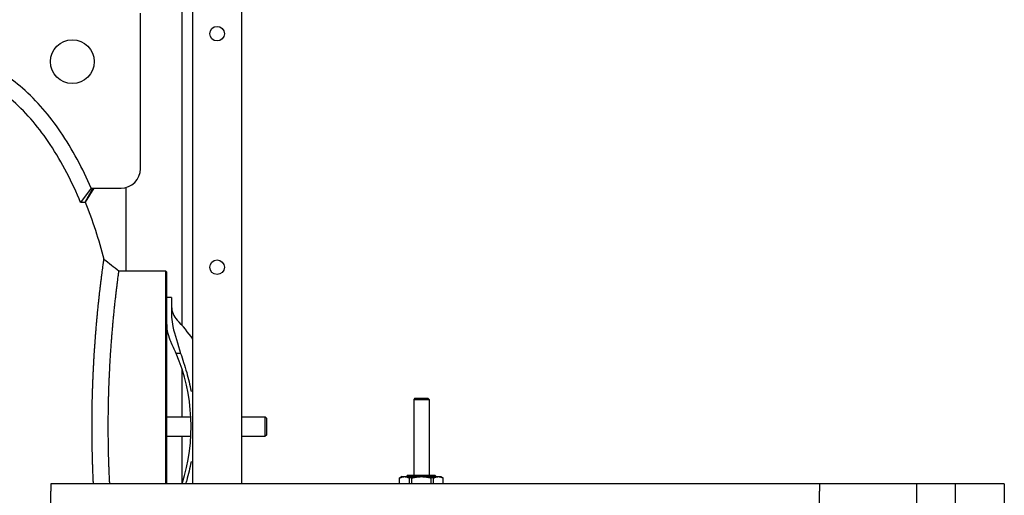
# Model space of a CAD drawing. Header units: inches. Extents: x 18 to 846, y -67 to 561.
# Tile 531 of 656: x 543 to 594, y 229 to 254. Entities that reach past the tile are written whole.
import ezdxf

# ---------------------------------------------------------------- set-up
doc = ezdxf.new("R2010")
doc.units = ezdxf.units.IN
doc.header["$LTSCALE"] = 24
doc.header["$MEASUREMENT"] = 0
doc.layers.add('Visible (ANSI)', color=7, linetype='Continuous', lineweight=30)

msp = doc.modelspace()

# ---------------------------------------------------------------- linework, layer by layer
at = {"layer": 'Visible (ANSI)'}
for p, q in [((551.49043, 271.29286), (551.49043, 237.93797)), ((552.05343, 229.79286), (552.05343, 256.9822)), ((554.55343, 256.9822), (554.55343, 229.79286)), ((549.36358, 245.98036), (549.36358, 253.98036)), ((546.83105, 244.98036), (546.28724, 244.23631)), ((546.9194, 244.98036), (546.50704, 244.23631)), ((546.96399, 244.98036), (546.52391, 244.26266)), ((546.83105, 244.98036), (548.36358, 244.98036)), ((548.61543, 245.0126), (548.61543, 240.73037)), ((546.50704, 244.23631), (546.28724, 244.23631)), ((548.25678, 240.73037), (550.64978, 240.73037)), ((550.64978, 240.73037), (550.71228, 240.66787)), ((550.64978, 240.73036), (550.64978, 232.73036)), ((550.71228, 232.73036), (550.71228, 240.66786)), ((550.96228, 239.35536), (550.71228, 239.35536)), ((550.96228, 239.35536), (550.96228, 239.05486)), ((550.96228, 239.05486), (550.96228, 238.43384)), ((551.42534, 236.49178), (551.19902, 236.49178)), ((551.49043, 235.71097), (551.49043, 233.23036)), ((563.47173, 234.19036), (563.40923, 234.12786)), ((563.40923, 234.12786), (564.19663, 234.12786)), ((563.40923, 234.12786), (563.40923, 230.2343)), ((563.47173, 234.19036), (564.13413, 234.19036)), ((564.13413, 234.19036), (564.19663, 234.12786)), ((564.19663, 234.12786), (564.19663, 230.2343)), ((550.71228, 233.23036), (551.94931, 233.23036)), ((554.55343, 233.23036), (555.77478, 233.23036)), ((555.77478, 232.23036), (555.77478, 233.23036)), ((555.83728, 233.16786), (555.77478, 233.23036)), ((555.83728, 233.16786), (555.83728, 232.29286)), ((550.64978, 232.73036), (550.64978, 229.79295)), ((550.71228, 229.79294), (550.71228, 232.73036)), ((555.83728, 232.29286), (555.77478, 232.23036)), ((550.71228, 232.23036), (551.94931, 232.23036)), ((551.49043, 232.23036), (551.49043, 229.79286)), ((554.55343, 232.23036), (555.77478, 232.23036)), ((584.25843, 229.79286), (544.75843, 229.79286)), ((544.75843, 229.79286), (544.75843, 229.41786)), ((562.79899, 230.15556), (562.68088, 230.08737)), ((562.68294, 230.08737), (562.68088, 230.08737)), ((562.68088, 229.79286), (562.68088, 230.08737)), ((562.68294, 229.79286), (562.68294, 230.08737)), ((562.79899, 230.15556), (562.93349, 230.15556)), ((562.93349, 230.15556), (563.80293, 230.15556)), ((563.1174, 230.2343), (563.0549, 230.1718)), ((563.0549, 230.1718), (564.55096, 230.1718)), ((563.0549, 230.1718), (563.0549, 230.15556)), ((563.1174, 230.2343), (564.48846, 230.2343)), ((563.30183, 230.08737), (563.18404, 230.08737)), ((563.18404, 229.79286), (563.18404, 230.08737)), ((563.30183, 229.79286), (563.30183, 230.08737)), ((563.80293, 230.15556), (564.67236, 230.15556)), ((564.42181, 230.08737), (564.30403, 230.08737)), ((564.30403, 229.79286), (564.30403, 230.08737)), ((564.42181, 229.79286), (564.42181, 230.08737)), ((564.48846, 230.2343), (564.55096, 230.1718)), ((564.55096, 230.1718), (564.55096, 230.15556)), ((564.67236, 230.15556), (564.80687, 230.15556)), ((564.80687, 230.15556), (564.92498, 230.08737)), ((564.92498, 230.08737), (564.92291, 230.08737)), ((564.92291, 229.79286), (564.92291, 230.08737)), ((564.92498, 229.79286), (564.92498, 230.08737)), ((589.25843, 229.79286), (584.25843, 229.79286)), ((584.25843, 229.79286), (584.25843, 229.41786)), ((591.25843, 229.79286), (589.25843, 229.79286)), ((589.25843, 227.29286), (589.25843, 229.79286)), ((593.75843, 229.79286), (591.25843, 229.79286)), ((591.25843, 195.69819), (591.25843, 229.79286)), ((591.25843, 227.29286), (591.25843, 229.79286)), ((593.75843, 229.79286), (593.75843, 195.69819)), ((544.75843, 228.66786), (544.75843, 229.41786)), ((584.25843, 228.66786), (584.25843, 229.41786))]:
    msp.add_line(p, q, dxfattribs=at)
for centre, radius in [((553.30343, 252.91786), 0.375), ((553.30343, 252.91786), 0.375), ((545.86358, 251.48036), 1.125), ((553.30343, 240.91786), 0.375), ((553.30343, 240.91786), 0.375)]:
    msp.add_circle(centre, radius, dxfattribs=at)
for centre, radius, start, end in [((548.36358, 245.98036), 1, 270, 0), ((551.96228, 238.89985), 1, 180, 224.117595), ((552.71228, 237.98036), 2, 180, 206.784996), ((545.59978, 232.73036), 7.8625, 34.833605, 44.117595), ((542.31228, 232.73036), 9.65, 22.941059, 26.784996), ((542.31228, 232.73036), 9.65, 342.277681, 22.941059)]:
    msp.add_arc(centre, radius, start, end, dxfattribs=at)
for points, knots in [([(546.83105, 244.98036), (546.39285, 245.98659), (545.87023, 246.97353), (544.69568, 248.6959), (544.04841, 249.46548), (542.63101, 250.70151), (541.87779, 251.19023), (540.32837, 251.80037), (539.57517, 251.95198), (538.80343, 251.95198)], [-28.45601816, -28.45601816, -28.45601816, -28.45601816, -20.14905615, -20.14905615, -12.6577515, -12.6577515, -5.88066707, -5.88066707, 0, 0, 0, 0]), ([(546.28724, 244.23631), (545.85954, 245.27234), (545.34209, 246.29303), (544.18296, 248.0382), (543.54864, 248.80896), (542.2065, 249.97975), (541.52599, 250.42421), (540.14376, 250.96856), (539.48226, 251.10275), (538.80343, 251.10275)], [-27.16591741, -27.16591741, -27.16591741, -27.16591741, -18.68870187, -18.68870187, -11.29271074, -11.29271074, -5.17271661, -5.17271661, 0, 0, 0, 0]), ([(546.52296, 244.26503), (546.70933, 243.79985), (546.88407, 243.31795), (547.20495, 242.33747), (547.3517, 241.83964), (547.48635, 241.3299)], [0.895256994, 0.895256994, 0.895256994, 0.895256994, 0.991241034, 0.991241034, 1.084775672, 1.084775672, 1.084775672, 1.084775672]), ([(546.87408, 232.73036), (546.87408, 232.97517), (546.87561, 233.222), (546.8786, 233.46521), (546.87953, 233.54086), (546.8806, 233.61627), (546.88181, 233.69142), (546.88189, 233.69627), (546.88196, 233.70112), (546.88204, 233.70597), (546.88471, 233.86944), (546.88803, 234.03168), (546.89197, 234.19253), (546.89369, 234.26278), (546.89553, 234.33294), (546.89748, 234.40287), (546.89769, 234.41038), (546.8979, 234.41789), (546.89812, 234.4254), (546.90012, 234.49621), (546.90225, 234.56678), (546.90449, 234.63701), (546.90476, 234.64547), (546.90503, 234.65393), (546.9053, 234.66238), (546.90635, 234.69484), (546.90743, 234.72723), (546.90852, 234.75952), (546.91011, 234.80637), (546.91175, 234.85303), (546.91343, 234.89946), (546.91586, 234.96632), (546.91839, 235.03302), (546.92102, 235.09943), (546.92143, 235.10972), (546.92184, 235.11999), (546.92225, 235.13026), (546.9249, 235.19631), (546.92765, 235.26204), (546.93048, 235.32732), (546.93096, 235.33831), (546.93144, 235.34929), (546.93192, 235.36025), (546.9352, 235.43497), (546.9386, 235.50907), (546.94209, 235.58238), (546.94517, 235.64705), (546.94835, 235.71144), (546.95161, 235.77548), (546.95221, 235.78739), (546.95282, 235.79928), (546.95343, 235.81117), (546.95661, 235.87294), (546.95987, 235.93437), (546.96319, 235.9954), (546.96387, 236.00776), (546.96455, 236.02011), (546.96522, 236.03244), (546.96904, 236.10154), (546.97294, 236.17013), (546.97691, 236.23804), (546.98061, 236.30123), (546.98438, 236.36391), (546.98822, 236.42607), (546.98903, 236.43921), (546.98984, 236.45233), (546.99065, 236.46542), (546.99424, 236.52292), (546.99788, 236.57996), (547.00156, 236.63652), (547.00243, 236.64985), (547.0033, 236.66315), (547.00417, 236.67643), (547.00826, 236.73858), (547.01241, 236.80014), (547.01661, 236.8611), (547.02092, 236.9236), (547.02528, 236.98557), (547.02969, 237.04694), (547.03066, 237.06033), (547.03162, 237.07368), (547.03259, 237.08701), (547.03649, 237.14071), (547.04043, 237.19394), (547.04439, 237.24665), (547.0454, 237.26004), (547.04641, 237.27339), (547.04742, 237.28671), (547.05147, 237.34014), (547.05556, 237.39304), (547.05966, 237.44534), (547.06466, 237.50904), (547.06972, 237.57213), (547.0748, 237.63449), (547.07588, 237.64767), (547.07696, 237.66082), (547.07804, 237.67393), (547.08215, 237.72393), (547.08628, 237.77344), (547.09043, 237.8224), (547.09083, 237.82716), (547.09124, 237.83193), (547.09164, 237.83669), (547.09234, 237.84488), (547.09303, 237.85307), (547.09373, 237.86123), (547.09742, 237.90451), (547.10112, 237.94735), (547.10483, 237.9897), (547.11226, 238.07469), (547.11975, 238.15835), (547.12725, 238.24036), (547.12838, 238.25266), (547.1295, 238.26493), (547.13063, 238.27715), (547.13656, 238.34157), (547.1425, 238.40493), (547.14842, 238.46711), (547.14924, 238.47578), (547.15007, 238.48444), (547.1509, 238.49306), (547.15119, 238.49617), (547.15149, 238.49928), (547.15179, 238.50238), (547.15533, 238.53942), (547.15888, 238.57613), (547.16243, 238.61249), (547.17195, 238.71011), (547.18147, 238.80526), (547.19089, 238.89749), (547.19198, 238.90817), (547.19307, 238.91881), (547.19416, 238.92941), (547.19501, 238.93766), (547.19585, 238.94588), (547.1967, 238.95408), (547.20182, 239.00374), (547.20692, 239.05266), (547.21199, 239.10079), (547.21305, 239.11084), (547.21411, 239.12085), (547.21517, 239.13082), (547.22397, 239.21397), (547.23269, 239.29471), (547.24127, 239.37285), (547.24535, 239.41003), (547.24941, 239.44671), (547.25345, 239.48287), (547.25442, 239.49157), (547.25539, 239.50024), (547.25635, 239.50888), (547.26217, 239.56086), (547.26793, 239.61171), (547.27361, 239.66137), (547.27453, 239.66941), (547.27545, 239.67742), (547.27637, 239.6854), (547.27885, 239.70702), (547.28131, 239.72841), (547.28376, 239.74957), (547.29354, 239.83396), (547.3031, 239.9151), (547.31238, 239.99266), (547.31318, 239.99933), (547.31398, 240.00598), (547.31477, 240.0126), (547.31593, 240.02226), (547.31708, 240.03187), (547.31823, 240.04142), (547.31999, 240.05601), (547.32174, 240.07048), (547.32347, 240.08481), (547.32594, 240.10519), (547.32839, 240.12533), (547.33082, 240.14522), (547.33155, 240.1512), (547.33228, 240.15716), (547.333, 240.16309), (547.34228, 240.2389), (547.35123, 240.311), (547.3598, 240.37917), (547.3615, 240.39263), (547.36317, 240.40595), (547.36484, 240.41912), (547.36543, 240.42383), (547.36603, 240.42852), (547.36662, 240.43319), (547.37131, 240.47025), (547.37588, 240.50616), (547.38034, 240.54088), (547.38087, 240.54501), (547.3814, 240.54913), (547.38192, 240.55322), (547.38544, 240.58061), (547.38888, 240.60725), (547.39224, 240.63315), (547.39794, 240.67714), (547.40342, 240.71905), (547.40866, 240.75883), (547.40906, 240.76187), (547.40946, 240.76491), (547.40986, 240.76792), (547.41071, 240.77439), (547.41155, 240.78079), (547.41239, 240.78714), (547.41511, 240.80773), (547.41776, 240.82772), (547.42034, 240.84711), (547.42069, 240.84971), (547.42103, 240.8523), (547.42137, 240.85488), (547.42171, 240.85743), (547.42205, 240.85996), (547.42239, 240.86249), (547.43015, 240.92075), (547.43726, 240.97355), (547.44368, 241.02081), (547.4437, 241.02101), (547.44373, 241.02121), (547.44376, 241.02141), (547.44396, 241.02289), (547.44416, 241.02436), (547.44436, 241.02583), (547.44746, 241.04872), (547.45041, 241.07031), (547.45318, 241.0906), (547.45336, 241.09191), (547.45354, 241.09321), (547.45372, 241.09451), (547.45676, 241.11678), (547.4596, 241.13745), (547.46223, 241.15654), (547.46456, 241.17346), (547.46673, 241.18914), (547.46873, 241.20358), (547.46883, 241.20427), (547.46892, 241.20496), (547.46902, 241.20565), (547.4711, 241.22071), (547.473, 241.23439), (547.47472, 241.2467), (547.47478, 241.24716), (547.47484, 241.24761), (547.47491, 241.24807), (547.47513, 241.24971), (547.47536, 241.25132), (547.47558, 241.25291), (547.47877, 241.27582), (547.48126, 241.29362), (547.48304, 241.3063), (547.48305, 241.30643), (547.48307, 241.30656), (547.48309, 241.30669), (547.48329, 241.30808), (547.48347, 241.3094), (547.48365, 241.31067), (547.48433, 241.31555), (547.48489, 241.31951), (547.48531, 241.32254), (547.48532, 241.32258), (547.48532, 241.32262), (547.48533, 241.32266), (547.48601, 241.32749), (547.48635, 241.3299), (547.48635, 241.3299)], [0.713977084, 0.713977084, 0.713977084, 0.713977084, 0.725846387, 0.725846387, 0.725846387, 0.729538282, 0.729538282, 0.729538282, 0.729776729, 0.729776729, 0.729776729, 0.737811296, 0.737811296, 0.737811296, 0.741320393, 0.741320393, 0.741320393, 0.741697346, 0.741697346, 0.741697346, 0.745252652, 0.745252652, 0.745252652, 0.745681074, 0.745681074, 0.745681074, 0.747326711, 0.747326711, 0.747326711, 0.749713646, 0.749713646, 0.749713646, 0.753150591, 0.753150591, 0.753150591, 0.753682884, 0.753682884, 0.753682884, 0.757105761, 0.757105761, 0.757105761, 0.757681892, 0.757681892, 0.757681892, 0.761608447, 0.761608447, 0.761608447, 0.765071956, 0.765071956, 0.765071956, 0.765715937, 0.765715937, 0.765715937, 0.769063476, 0.769063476, 0.769063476, 0.76974159, 0.76974159, 0.76974159, 0.773542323, 0.773542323, 0.773542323, 0.77707933, 0.77707933, 0.77707933, 0.777827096, 0.777827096, 0.777827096, 0.781110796, 0.781110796, 0.781110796, 0.781884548, 0.781884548, 0.781884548, 0.785506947, 0.785506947, 0.785506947, 0.789220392, 0.789220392, 0.789220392, 0.790030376, 0.790030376, 0.790030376, 0.793293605, 0.793293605, 0.793293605, 0.79412219, 0.79412219, 0.79412219, 0.797447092, 0.797447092, 0.797447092, 0.801496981, 0.801496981, 0.801496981, 0.802353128, 0.802353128, 0.802353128, 0.805616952, 0.805616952, 0.805616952, 0.805934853, 0.805934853, 0.805934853, 0.806482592, 0.806482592, 0.806482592, 0.809385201, 0.809385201, 0.809385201, 0.815209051, 0.815209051, 0.815209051, 0.816082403, 0.816082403, 0.816082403, 0.820684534, 0.820684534, 0.820684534, 0.821326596, 0.821326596, 0.821326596, 0.821557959, 0.821557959, 0.821557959, 0.8243182, 0.8243182, 0.8243182, 0.831729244, 0.831729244, 0.831729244, 0.832587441, 0.832587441, 0.832587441, 0.833254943, 0.833254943, 0.833254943, 0.837297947, 0.837297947, 0.837297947, 0.83814178, 0.83814178, 0.83814178, 0.845175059, 0.845175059, 0.845175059, 0.848522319, 0.848522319, 0.848522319, 0.849328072, 0.849328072, 0.849328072, 0.85417499, 0.85417499, 0.85417499, 0.854959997, 0.854959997, 0.854959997, 0.857086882, 0.857086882, 0.857086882, 0.865571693, 0.865571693, 0.865571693, 0.86630189, 0.86630189, 0.86630189, 0.867367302, 0.867367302, 0.867367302, 0.868996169, 0.868996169, 0.868996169, 0.871313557, 0.871313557, 0.871313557, 0.872010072, 0.872010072, 0.872010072, 0.880908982, 0.880908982, 0.880908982, 0.882665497, 0.882665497, 0.882665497, 0.883293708, 0.883293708, 0.883293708, 0.888274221, 0.888274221, 0.888274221, 0.888866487, 0.888866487, 0.888866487, 0.892826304, 0.892826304, 0.892826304, 0.899554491, 0.899554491, 0.899554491, 0.900069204, 0.900069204, 0.900069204, 0.901171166, 0.901171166, 0.901171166, 0.904744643, 0.904744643, 0.904744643, 0.905224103, 0.905224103, 0.905224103, 0.905697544, 0.905697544, 0.905697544, 0.916611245, 0.916611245, 0.916611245, 0.916656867, 0.916656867, 0.916656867, 0.916999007, 0.916999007, 0.916999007, 0.922326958, 0.922326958, 0.922326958, 0.922670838, 0.922670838, 0.922670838, 0.928566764, 0.928566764, 0.928566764, 0.933794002, 0.933794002, 0.933794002, 0.934045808, 0.934045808, 0.934045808, 0.939541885, 0.939541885, 0.939541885, 0.939747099, 0.939747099, 0.939747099, 0.940484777, 0.940484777, 0.940484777, 0.951124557, 0.951124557, 0.951124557, 0.951233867, 0.951233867, 0.951233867, 0.952407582, 0.952407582, 0.952407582, 0.956947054, 0.956947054, 0.956947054, 0.957008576, 0.957008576, 0.957008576, 0.964301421, 0.964301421, 0.964301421, 0.964301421]), ([(547.70812, 232.73036), (547.70812, 232.73074), (547.70812, 232.73112), (547.70812, 232.7315), (547.70812, 232.95254), (547.70942, 233.17477), (547.71193, 233.39315), (547.71271, 233.46107), (547.71362, 233.52895), (547.71464, 233.59672), (547.7147, 233.6011), (547.71477, 233.60548), (547.71483, 233.60986), (547.71709, 233.75733), (547.7199, 233.90432), (547.72325, 234.05035), (547.72471, 234.11413), (547.72628, 234.17781), (547.72794, 234.24129), (547.72812, 234.24811), (547.7283, 234.25492), (547.72848, 234.26174), (547.73019, 234.32598), (547.732, 234.38992), (547.7339, 234.45354), (547.73413, 234.4612), (547.73436, 234.46886), (547.73459, 234.47652), (547.73549, 234.50593), (547.7364, 234.53527), (547.73733, 234.56454), (547.73868, 234.60699), (547.74007, 234.6493), (547.74151, 234.69145), (547.74358, 234.75216), (547.74573, 234.81276), (547.74798, 234.87316), (547.74833, 234.88252), (547.74868, 234.89187), (547.74903, 234.90121), (547.75129, 234.9613), (547.75364, 235.02118), (547.75607, 235.08073), (547.75648, 235.09075), (547.75689, 235.10077), (547.7573, 235.11077), (547.76012, 235.17896), (547.76304, 235.24671), (547.76604, 235.31387), (547.7687, 235.37311), (547.77143, 235.4321), (547.77424, 235.49078), (547.77476, 235.50169), (547.77528, 235.51259), (547.77581, 235.52348), (547.77855, 235.58008), (547.78136, 235.63639), (547.78423, 235.69234), (547.78481, 235.70368), (547.7854, 235.715), (547.78598, 235.72631), (547.78927, 235.78968), (547.79264, 235.85258), (547.79608, 235.91496), (547.79928, 235.973), (547.80255, 236.03066), (547.80588, 236.08791), (547.80658, 236.10001), (547.80729, 236.1121), (547.80799, 236.12416), (547.81111, 236.17715), (547.81427, 236.22978), (547.81748, 236.28203), (547.81824, 236.29435), (547.819, 236.30664), (547.81976, 236.31891), (547.82332, 236.37636), (547.82695, 236.43334), (547.83062, 236.48985), (547.83439, 236.54777), (547.83821, 236.60522), (547.84207, 236.66217), (547.84292, 236.6746), (547.84377, 236.687), (547.84461, 236.69937), (547.84803, 236.74924), (547.85149, 236.79865), (547.85497, 236.84763), (547.85585, 236.86006), (547.85674, 236.87247), (547.85763, 236.88484), (547.86119, 236.93451), (547.86478, 236.98371), (547.8684, 237.03244), (547.87281, 237.09181), (547.87727, 237.15063), (547.88176, 237.20884), (547.88271, 237.22114), (547.88366, 237.23342), (547.88462, 237.24567), (547.88825, 237.29236), (547.89191, 237.33863), (547.89559, 237.38445), (547.89595, 237.38891), (547.8963, 237.39337), (547.89666, 237.39782), (547.89728, 237.40549), (547.8979, 237.41316), (547.89852, 237.4208), (547.90179, 237.46133), (547.90508, 237.50148), (547.90837, 237.54124), (547.91498, 237.621), (547.92165, 237.69949), (547.92834, 237.77656), (547.92934, 237.78811), (547.93035, 237.79964), (547.93135, 237.81113), (547.93665, 237.87169), (547.94195, 237.93134), (547.94726, 237.99002), (547.948, 237.99821), (547.94874, 238.00638), (547.94948, 238.01453), (547.94975, 238.01746), (547.95001, 238.0204), (547.95028, 238.02333), (547.95346, 238.05831), (547.95664, 238.09297), (547.95983, 238.12731), (547.96838, 238.2195), (547.97692, 238.30935), (547.98541, 238.39673), (547.9864, 238.40685), (547.98738, 238.41693), (547.98836, 238.42698), (547.98913, 238.4348), (547.98989, 238.4426), (547.99065, 238.45038), (547.99527, 238.49749), (547.99988, 238.54389), (548.00447, 238.58956), (548.00542, 238.5991), (548.00638, 238.6086), (548.00734, 238.61807), (548.0153, 238.697), (548.02319, 238.77373), (548.03099, 238.84822), (548.0347, 238.88367), (548.03839, 238.91863), (548.04206, 238.95309), (548.04294, 238.96139), (548.04382, 238.96966), (548.0447, 238.9779), (548.05, 239.02745), (548.05524, 239.07594), (548.06042, 239.12336), (548.06125, 239.13104), (548.06209, 239.13869), (548.06293, 239.14632), (548.06519, 239.16697), (548.06744, 239.18742), (548.06968, 239.20766), (548.07861, 239.28841), (548.08735, 239.36601), (548.09585, 239.44033), (548.09658, 239.44673), (548.09731, 239.4531), (548.09804, 239.45945), (548.0991, 239.46871), (548.10016, 239.47792), (548.10122, 239.48708), (548.10283, 239.50108), (548.10443, 239.51496), (548.10602, 239.52872), (548.10829, 239.5483), (548.11054, 239.56763), (548.11277, 239.58673), (548.11344, 239.59247), (548.11411, 239.59819), (548.11478, 239.60388), (548.12329, 239.67666), (548.13152, 239.74589), (548.13943, 239.81154), (548.14099, 239.8245), (548.14253, 239.83732), (548.14407, 239.85), (548.14462, 239.85453), (548.14516, 239.85905), (548.14571, 239.86355), (548.15003, 239.89923), (548.15426, 239.9338), (548.15837, 239.96726), (548.15886, 239.97123), (548.15934, 239.9752), (548.15983, 239.97914), (548.16308, 240.00553), (548.16626, 240.03122), (548.16936, 240.0562), (548.17464, 240.09864), (548.17971, 240.13908), (548.18456, 240.17749), (548.18493, 240.18043), (548.1853, 240.18336), (548.18567, 240.18627), (548.18645, 240.19251), (548.18724, 240.1987), (548.18801, 240.20483), (548.19053, 240.22471), (548.19299, 240.24403), (548.19538, 240.26277), (548.1957, 240.26528), (548.19602, 240.26779), (548.19634, 240.27028), (548.19665, 240.27275), (548.19697, 240.2752), (548.19728, 240.27764), (548.20448, 240.33397), (548.21109, 240.38504), (548.21704, 240.43078), (548.21707, 240.43097), (548.21709, 240.43116), (548.21712, 240.43135), (548.2173, 240.43278), (548.21749, 240.43421), (548.21768, 240.43563), (548.22056, 240.45778), (548.2233, 240.47868), (548.22588, 240.49833), (548.22605, 240.4996), (548.22621, 240.50087), (548.22638, 240.50212), (548.22921, 240.5237), (548.23186, 240.54373), (548.2343, 240.56223), (548.23647, 240.57863), (548.23849, 240.59382), (548.24035, 240.60782), (548.24044, 240.6085), (548.24053, 240.60917), (548.24062, 240.60984), (548.24256, 240.62443), (548.24433, 240.6377), (548.24593, 240.64964), (548.24599, 240.65008), (548.24605, 240.65053), (548.24611, 240.65097), (548.24632, 240.65256), (548.24653, 240.65412), (548.24674, 240.65566), (548.24971, 240.67789), (548.25203, 240.69516), (548.25369, 240.70746), (548.25371, 240.70759), (548.25372, 240.70771), (548.25374, 240.70784), (548.25392, 240.70919), (548.2541, 240.71047), (548.25426, 240.7117), (548.2549, 240.71644), (548.25542, 240.72028), (548.25581, 240.72322), (548.25582, 240.72326), (548.25582, 240.7233), (548.25583, 240.72334), (548.25646, 240.72802), (548.25678, 240.73036), (548.25678, 240.73037), (548.25678, 240.73037), (548.25678, 240.73037), (548.25678, 240.73037)], [0.713956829, 0.713956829, 0.713956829, 0.713956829, 0.713977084, 0.713977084, 0.713977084, 0.725846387, 0.725846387, 0.725846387, 0.729538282, 0.729538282, 0.729538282, 0.729776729, 0.729776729, 0.729776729, 0.737811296, 0.737811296, 0.737811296, 0.741320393, 0.741320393, 0.741320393, 0.741697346, 0.741697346, 0.741697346, 0.745252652, 0.745252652, 0.745252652, 0.745681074, 0.745681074, 0.745681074, 0.747326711, 0.747326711, 0.747326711, 0.749713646, 0.749713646, 0.749713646, 0.753150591, 0.753150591, 0.753150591, 0.753682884, 0.753682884, 0.753682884, 0.757105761, 0.757105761, 0.757105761, 0.757681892, 0.757681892, 0.757681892, 0.761608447, 0.761608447, 0.761608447, 0.765071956, 0.765071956, 0.765071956, 0.765715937, 0.765715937, 0.765715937, 0.769063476, 0.769063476, 0.769063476, 0.76974159, 0.76974159, 0.76974159, 0.773542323, 0.773542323, 0.773542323, 0.77707933, 0.77707933, 0.77707933, 0.777827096, 0.777827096, 0.777827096, 0.781110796, 0.781110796, 0.781110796, 0.781884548, 0.781884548, 0.781884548, 0.785506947, 0.785506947, 0.785506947, 0.789220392, 0.789220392, 0.789220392, 0.790030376, 0.790030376, 0.790030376, 0.793293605, 0.793293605, 0.793293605, 0.79412219, 0.79412219, 0.79412219, 0.797447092, 0.797447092, 0.797447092, 0.801496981, 0.801496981, 0.801496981, 0.802353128, 0.802353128, 0.802353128, 0.805616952, 0.805616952, 0.805616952, 0.805934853, 0.805934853, 0.805934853, 0.806482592, 0.806482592, 0.806482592, 0.809385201, 0.809385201, 0.809385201, 0.815209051, 0.815209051, 0.815209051, 0.816082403, 0.816082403, 0.816082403, 0.820684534, 0.820684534, 0.820684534, 0.821326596, 0.821326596, 0.821326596, 0.821557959, 0.821557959, 0.821557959, 0.8243182, 0.8243182, 0.8243182, 0.831729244, 0.831729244, 0.831729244, 0.832587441, 0.832587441, 0.832587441, 0.833254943, 0.833254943, 0.833254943, 0.837297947, 0.837297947, 0.837297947, 0.83814178, 0.83814178, 0.83814178, 0.845175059, 0.845175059, 0.845175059, 0.848522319, 0.848522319, 0.848522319, 0.849328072, 0.849328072, 0.849328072, 0.85417499, 0.85417499, 0.85417499, 0.854959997, 0.854959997, 0.854959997, 0.857086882, 0.857086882, 0.857086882, 0.865571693, 0.865571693, 0.865571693, 0.86630189, 0.86630189, 0.86630189, 0.867367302, 0.867367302, 0.867367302, 0.868996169, 0.868996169, 0.868996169, 0.871313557, 0.871313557, 0.871313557, 0.872010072, 0.872010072, 0.872010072, 0.880908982, 0.880908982, 0.880908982, 0.882665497, 0.882665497, 0.882665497, 0.883293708, 0.883293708, 0.883293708, 0.888274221, 0.888274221, 0.888274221, 0.888866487, 0.888866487, 0.888866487, 0.892826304, 0.892826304, 0.892826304, 0.899554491, 0.899554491, 0.899554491, 0.900069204, 0.900069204, 0.900069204, 0.901171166, 0.901171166, 0.901171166, 0.904744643, 0.904744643, 0.904744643, 0.905224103, 0.905224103, 0.905224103, 0.905697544, 0.905697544, 0.905697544, 0.916611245, 0.916611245, 0.916611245, 0.916656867, 0.916656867, 0.916656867, 0.916999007, 0.916999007, 0.916999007, 0.922326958, 0.922326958, 0.922326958, 0.922670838, 0.922670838, 0.922670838, 0.928566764, 0.928566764, 0.928566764, 0.933794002, 0.933794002, 0.933794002, 0.934045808, 0.934045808, 0.934045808, 0.939541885, 0.939541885, 0.939541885, 0.939747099, 0.939747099, 0.939747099, 0.940484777, 0.940484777, 0.940484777, 0.951124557, 0.951124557, 0.951124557, 0.951233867, 0.951233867, 0.951233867, 0.952407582, 0.952407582, 0.952407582, 0.956947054, 0.956947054, 0.956947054, 0.957008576, 0.957008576, 0.957008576, 0.964301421, 0.964301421, 0.964301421, 0.964301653, 0.964301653, 0.964301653, 0.964301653]), ([(550.96414, 238.34304), (550.97081, 238.18481), (550.99496, 238.02682), (551.12125, 237.43573), (551.29614, 236.97563), (551.42534, 236.49178)], [0.22095062, 0.22095062, 0.22095062, 0.22095062, 1.4278888, 1.4278888, 4.83429221, 4.83429221, 4.83429221, 4.83429221]), ([(551.42534, 236.49178), (551.52828, 236.18935), (551.63669, 235.86123), (551.82604, 235.18017), (551.90063, 234.8638), (551.96126, 234.5369), (551.96177, 234.53415), (551.96228, 234.53141)], [4.35034678, 4.35034678, 4.35034678, 4.35034678, 6.19829278, 6.19829278, 7.82646919, 7.82646919, 7.84026673, 7.84026673, 7.84026673, 7.84026673]), ([(546.94623, 229.79286), (546.94456, 229.82676), (546.94292, 229.86077), (546.94131, 229.89487), (546.94078, 229.90612), (546.94025, 229.91737), (546.93972, 229.92864), (546.93498, 230.02979), (546.93046, 230.13184), (546.92617, 230.23466), (546.92574, 230.2449), (546.92532, 230.25515), (546.9249, 230.26541), (546.92297, 230.31226), (546.92108, 230.35926), (546.91925, 230.40641), (546.91887, 230.41621), (546.91849, 230.42601), (546.91812, 230.43581), (546.91653, 230.47721), (546.91498, 230.51871), (546.91347, 230.56032), (546.91178, 230.60684), (546.91014, 230.6536), (546.90854, 230.70057), (546.90795, 230.71817), (546.90736, 230.73579), (546.90677, 230.75345), (546.90648, 230.76236), (546.90619, 230.77128), (546.90589, 230.78021), (546.90428, 230.82968), (546.90272, 230.87939), (546.90122, 230.92932), (546.90097, 230.93756), (546.90072, 230.9458), (546.90048, 230.95404), (546.89723, 231.06346), (546.89424, 231.17406), (546.89155, 231.28528), (546.8914, 231.29169), (546.89124, 231.29811), (546.89109, 231.30453), (546.88982, 231.35772), (546.88862, 231.41103), (546.88749, 231.46445), (546.88737, 231.46997), (546.88726, 231.47549), (546.88714, 231.48101), (546.88352, 231.65435), (546.88063, 231.82878), (546.8785, 232.00373), (546.87846, 232.00723), (546.87841, 232.01073), (546.87837, 232.01424), (546.87552, 232.25206), (546.87409, 232.49083), (546.87408, 232.72911), (546.87408, 232.72953), (546.87408, 232.72995), (546.87408, 232.73036)], [0.6649992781, 0.6649992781, 0.6649992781, 0.6649992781, 0.6668104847, 0.6668104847, 0.6668104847, 0.6674074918, 0.6674074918, 0.6674074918, 0.6727686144, 0.6727686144, 0.6727686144, 0.6733027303, 0.6733027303, 0.6733027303, 0.6757417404, 0.6757417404, 0.6757417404, 0.6762482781, 0.6762482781, 0.6762482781, 0.6783868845, 0.6783868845, 0.6783868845, 0.6807780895, 0.6807780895, 0.6807780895, 0.6816739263, 0.6816739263, 0.6816739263, 0.682125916, 0.682125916, 0.682125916, 0.6846314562, 0.6846314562, 0.6846314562, 0.6850445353, 0.6850445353, 0.6850445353, 0.6905267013, 0.6905267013, 0.6905267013, 0.6908429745, 0.6908429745, 0.6908429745, 0.6934633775, 0.6934633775, 0.6934633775, 0.6937341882, 0.6937341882, 0.6937341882, 0.7022340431, 0.7022340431, 0.7022340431, 0.7024040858, 0.7024040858, 0.7024040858, 0.7139568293, 0.7139568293, 0.7139568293, 0.7139770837, 0.7139770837, 0.7139770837, 0.7139770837]), ([(547.78298, 229.79286), (547.77935, 229.86419), (547.77583, 229.93603), (547.77241, 230.00836), (547.77191, 230.01909), (547.7714, 230.02982), (547.7709, 230.04057), (547.76903, 230.08073), (547.76719, 230.12103), (547.76539, 230.16148), (547.76493, 230.17174), (547.76448, 230.18201), (547.76403, 230.19229), (547.75997, 230.28457), (547.75609, 230.37762), (547.75242, 230.47137), (547.75205, 230.48071), (547.75169, 230.49006), (547.75132, 230.49941), (547.74967, 230.54213), (547.74806, 230.58499), (547.74649, 230.628), (547.74617, 230.63693), (547.74584, 230.64587), (547.74552, 230.65481), (547.74416, 230.69257), (547.74283, 230.73044), (547.74154, 230.76841), (547.74009, 230.81087), (547.73869, 230.85347), (547.73733, 230.89619), (547.73682, 230.9122), (547.73632, 230.92823), (547.73582, 230.94427), (547.73557, 230.95237), (547.73532, 230.96047), (547.73507, 230.96857), (547.7337, 231.0135), (547.73237, 231.05857), (547.73109, 231.10378), (547.73088, 231.11123), (547.73067, 231.11869), (547.73047, 231.12615), (547.72771, 231.22516), (547.72519, 231.32484), (547.72291, 231.42514), (547.72278, 231.43092), (547.72265, 231.43671), (547.72252, 231.4425), (547.72145, 231.49047), (547.72043, 231.53859), (547.71947, 231.58684), (547.71938, 231.59183), (547.71928, 231.59681), (547.71918, 231.6018), (547.71611, 231.7584), (547.71365, 231.91677), (547.71185, 232.07509), (547.71181, 232.07826), (547.71177, 232.08142), (547.71174, 232.08459), (547.70932, 232.29978), (547.70812, 232.51522), (547.70812, 232.73036)], [0.6595765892, 0.6595765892, 0.6595765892, 0.6595765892, 0.6638260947, 0.6638260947, 0.6638260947, 0.6644561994, 0.6644561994, 0.6644561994, 0.6668104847, 0.6668104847, 0.6668104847, 0.6674074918, 0.6674074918, 0.6674074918, 0.6727686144, 0.6727686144, 0.6727686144, 0.6733027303, 0.6733027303, 0.6733027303, 0.6757417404, 0.6757417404, 0.6757417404, 0.6762482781, 0.6762482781, 0.6762482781, 0.6783868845, 0.6783868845, 0.6783868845, 0.6807780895, 0.6807780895, 0.6807780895, 0.6816739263, 0.6816739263, 0.6816739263, 0.682125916, 0.682125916, 0.682125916, 0.6846314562, 0.6846314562, 0.6846314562, 0.6850445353, 0.6850445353, 0.6850445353, 0.6905267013, 0.6905267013, 0.6905267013, 0.6908429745, 0.6908429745, 0.6908429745, 0.6934633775, 0.6934633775, 0.6934633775, 0.6937341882, 0.6937341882, 0.6937341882, 0.7022340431, 0.7022340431, 0.7022340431, 0.7024040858, 0.7024040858, 0.7024040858, 0.7139568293, 0.7139568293, 0.7139568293, 0.7139568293]), ([(551.96228, 230.92932), (551.96177, 230.92658), (551.96126, 230.92383), (551.90064, 230.59703), (551.82609, 230.28076), (551.72154, 229.90469), (551.70546, 229.84837), (551.68923, 229.79286)], [-0.02128573, -0.02128573, -0.02128573, -0.02128573, 0, 0, 2.51140393, 2.51140393, 2.96158652, 2.96158652, 2.96158652, 2.96158652])]:
    msp.add_open_spline(points, degree=3, knots=knots, dxfattribs=at)
for points in [[(547.48635, 241.3299), (547.74315, 241.13005), (547.99997, 240.93022), (548.25678, 240.73037)], [(550.96228, 238.43384), (550.96228, 238.40371), (550.96285, 238.3734), (550.96414, 238.34304)]]:
    msp.add_open_spline(points, degree=3, dxfattribs=at)
for points, weights in [([(562.68294, 230.08737), (562.81518, 230.15556), (562.93349, 230.15556)], [1.0171026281, 1.03775343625, 1]), ([(562.93349, 230.15556), (563.05181, 230.15556), (563.18404, 230.08737)], [1, 1.03775343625, 1.0171026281]), ([(563.30183, 230.08737), (563.5663, 230.15556), (563.80293, 230.15556)], [1.0171026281, 1.03775343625, 1]), ([(563.80293, 230.15556), (564.03956, 230.15556), (564.30403, 230.08737)], [1, 1.03775343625, 1.0171026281]), ([(564.42181, 230.08737), (564.55405, 230.15556), (564.67236, 230.15556)], [1.0171026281, 1.03775343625, 1]), ([(564.67236, 230.15556), (564.79068, 230.15556), (564.92291, 230.08737)], [1, 1.03775343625, 1.0171026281])]:
    msp.add_rational_spline(points, weights, degree=2, dxfattribs=at)

doc.saveas('drawing.dxf')
